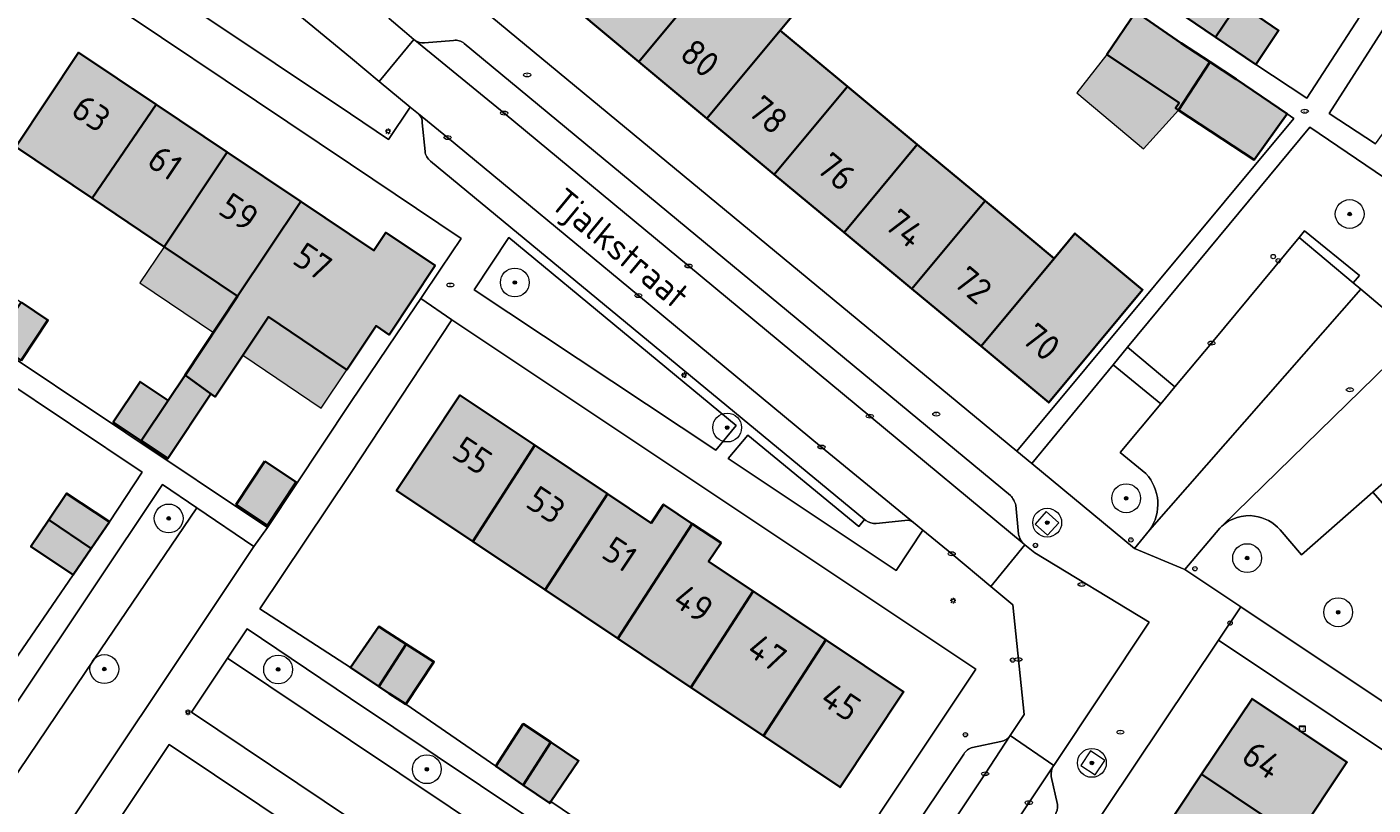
# Model space of a CAD drawing. Header units: metres. Extents: x 125349 to 128236, y 501602 to 503797.
# Tile 465 of 656: x 126978 to 127071, y 502626 to 502680. Entities that reach past the tile are written whole.
import ezdxf
from ezdxf.enums import TextEntityAlignment as Align

# ---------------------------------------------------------------- set-up
doc = ezdxf.new("R2010")
doc.units = ezdxf.units.M
doc.layers.get('0').update_dxf_attribs({"linetype": 'CONTINUOUS'})
for name, color, linetype, lineweight in [('B-WE-GR-BEPLANTING_CULTUUR_BODEMBEDEKKER-GV', 90, 'CONTINUOUS', 18), ('B-WE-GR-BEPLANTING_CULTUUR_HEESTERS-GV', 90, 'CONTINUOUS', 18), ('B-WE-GR-BOOM-S-500', 90, 'CONTINUOUS', 18), ('B-WE-IE-MEUBILAIR-S', 7, 'CONTINUOUS', 18), ('B-WE-IE-MEUBILAIR_WEGMEUBILAIR-GV', 7, 'CONTINUOUS', 18), ('B-WE-OG-BEBOUWING-GV', 7, 'CONTINUOUS', 35), ('B-WE-OG-BEBOUWING-T18', 10, 'CONTINUOUS', 18), ('B-WE-OG-BEBOUWING_OVERBOUWING-GV', 7, 'CONTINUOUS', 18), ('B-WE-OG-TERREIN_BEGROEID-GV', 7, 'CONTINUOUS', 18), ('B-WE-OG-TERREIN_ERF-GV', 7, 'CONTINUOUS', 18), ('B-WE-OG-TOPOGRAFIE-T18', 10, 'CONTINUOUS', 18), ('B-WE-VH-OPENVERHARDING-GV', 90, 'CONTINUOUS', 18), ('B-WE-VH-OPENVERHARDING_BETONSTRAATSTEEN-GV', 90, 'CONTINUOUS', 18)]:
    doc.layers.add(name, color=color, linetype=linetype, lineweight=lineweight)
doc.layers.add('B-WE-OG-BEBOUWING-V', color=7, linetype='CONTINUOUS', lineweight=18, true_color=0xcc646e)
doc.layers.add('B-WE-OG-BEBOUWING_OVERBOUWING-V', color=7, linetype='CONTINUOUS', lineweight=18, true_color=0xcc646e)
doc.styles.add('NLCS-ISO', font='NLCS-ISO.ttf')
doc.styles.add('NLCS-ISO-M1000-T18', font='NLCS-ISO.ttf', dxfattribs={"height": 1.8})

# ---------------------------------------------------------------- blocks, each defined once
blk = doc.blocks.new('SIE-MEUBILAIR_KAST_CAI-SO')
for points in [[(-1, 1), (1, 1), (1, 0.84), (-1, 0.84)], [(-1, 0.76), (1, 0.76), (1, -1), (-1, -1)]]:
    blk.add_lwpolyline(points, close=True)
at = {"style": 'NLCS-ISO'}
blk.add_text('cai', height=0.75, dxfattribs=at).set_placement((0, 0), align=Align.MIDDLE_CENTER)
blk = doc.blocks.new('SIE-MEUBILAIR_PAAL_LICHTMAST-SO')
for points in [[(-0.62, 0), (-1, 0)], [(-0.71, 0.71), (-0.44, 0.44)], [(0, 1), (0, 0.62)], [(0.44, 0.44), (0.71, 0.71)], [(1, 0), (0.62, 0)], [(-0.71, -0.71), (-0.44, -0.44)], [(0, -0.62), (0, -1)], [(0.44, -0.44), (0.71, -0.71)]]:
    blk.add_lwpolyline(points)
blk.add_circle((0, 0), 0.5)
blk = doc.blocks.new('SIE-MEUBILAIR_PAAL_AFSLUITPAAL-SO')
blk.add_circle((0, 0), 0.75)
at = {"style": 'NLCS-ISO'}
blk.add_text('af', height=0.75, dxfattribs=at).set_placement((0, 0.05), align=Align.MIDDLE_CENTER)
blk = doc.blocks.new('SIE-MEUBILAIR_PAAL-SO')
blk.add_circle((0, 0), 0.75)
blk = doc.blocks.new('SIE-MEUBILAIR_PAAL_VERKEERSBORD-SO')
blk.add_circle((0, 0), 0.75)
at = {"style": 'NLCS-ISO'}
blk.add_text('vb', height=0.75, dxfattribs=at).set_placement((0, 0.07), align=Align.MIDDLE_CENTER)
blk = doc.blocks.new('SIE-MEUBILAIR_PUT_KOLK-SO')
blk.add_ellipse((0, 0), major_axis=(1.25, 0), ratio=0.54)
at = {"style": 'NLCS-ISO'}
blk.add_text('klk', height=0.75, dxfattribs=at).set_placement((0.03, 0), align=Align.MIDDLE_CENTER)
blk = doc.blocks.new('SIE-MEUBILAIR_PUT_RIOOLPUT-SO')
blk.add_ellipse((0, 0), major_axis=(1.25, 0), ratio=0.54)
at = {"style": 'NLCS-ISO'}
blk.add_text('ri', height=0.75, dxfattribs=at).set_placement((-0.04, 0.07), align=Align.MIDDLE_CENTER)
blk = doc.blocks.new('SGR-BOOM_01-SO')
at = {"linetype": 'ByBlock', "lineweight": 18}
h = blk.add_hatch(color=0, dxfattribs=at)
h.dxf.hatch_style = 1
edge = h.paths.add_edge_path()
edge.add_arc((0, 0), 0.25, 0, 360)
at = {"color": 0, "linetype": 'ByBlock', "lineweight": 18}
for radius in [2, 0.25]:
    blk.add_circle((0, 0), radius, dxfattribs=at)

msp = doc.modelspace()

# ---------------------------------------------------------------- hatches: boundary and pattern name
at = {"layer": 'B-WE-OG-BEBOUWING-V'}
for points in [[(127025.066, 502683.974), (127020.585, 502687.7), (127015.514, 502681.605), (127019.994, 502677.878)], [(127025.066, 502683.974), (127019.994, 502677.878), (127024.723, 502673.947), (127029.794, 502680.042), (127032.348, 502683.112), (127027.621, 502687.045)], [(127059.986, 502679.58), (127061.579, 502681.936), (127058.786, 502683.824), (127057.193, 502681.469)], [(127062.778, 502677.691), (127064.371, 502680.047), (127061.579, 502681.936), (127059.986, 502679.58)], [(127057.432, 502674.523), (127059.591, 502677.851), (127059.598, 502677.861), (127057.617, 502679.165), (127054.462, 502681.329), (127052.459, 502678.371), (127057.468, 502675.022), (127057.228, 502674.657)], [(127024.723, 502673.947), (127029.391, 502670.065), (127034.463, 502676.16), (127029.794, 502680.042)], [(126982.079, 502668.41), (126986.511, 502674.912), (126981.134, 502678.514), (126976.778, 502671.983)], [(127064.969, 502674.263), (127061.418, 502676.663), (127059.598, 502677.861), (127059.591, 502677.851), (127057.432, 502674.523), (127062.679, 502671.077)], [(127034.463, 502676.16), (127029.391, 502670.065), (127034.235, 502666.036), (127039.306, 502672.132)], [(126987.076, 502665.042), (126991.456, 502671.599), (126986.511, 502674.912), (126982.079, 502668.41)], [(127039.306, 502672.132), (127034.235, 502666.036), (127038.941, 502662.123), (127044.012, 502668.219)], [(126987.076, 502665.042), (126992.174, 502661.606), (126996.564, 502668.178), (126991.456, 502671.599)], [(126988.524, 502656.141), (126990.324, 502654.842), (126990.606, 502654.639), (126994.302, 502660.172), (126999.737, 502656.508), (127001.769, 502659.549), (127002.68, 502658.94), (127005.864, 502663.731), (127002.446, 502666.024), (127001.62, 502664.791), (126996.564, 502668.178), (126992.174, 502661.606)], [(127043.733, 502658.137), (127048.805, 502664.233), (127044.012, 502668.219), (127038.941, 502662.123)], [(127043.733, 502658.137), (127048.426, 502654.235), (127054.931, 502662.065), (127050.244, 502665.963), (127048.805, 502664.233)], [(126977.158, 502661.189), (126975.271, 502658.419), (126977.149, 502657.159), (126979.012, 502659.951)], [(126985.479, 502651.582), (126987.352, 502654.387), (126985.411, 502655.682), (126983.541, 502652.88)], [(126985.479, 502651.582), (126987.324, 502650.347), (126990.324, 502654.842), (126988.524, 502656.141), (126987.352, 502654.387)], [(127008.473, 502644.596), (127012.786, 502651.268), (127007.593, 502654.741), (127003.191, 502648.129)], [(127017.813, 502647.906), (127012.786, 502651.268), (127008.473, 502644.596), (127013.5, 502641.234)], [(126994.069, 502650.162), (126992.081, 502647.161), (126994.242, 502645.714), (126996.229, 502648.716)], [(126983.291, 502645.97), (126980.3, 502647.932), (126979.067, 502646.088), (126982.023, 502644.111)], [(127017.813, 502647.906), (127013.5, 502641.234), (127018.551, 502637.856), (127023.706, 502645.828), (127021.709, 502647.164), (127020.848, 502645.876)], [(126980.775, 502642.282), (126982.023, 502644.111), (126979.067, 502646.088), (126977.834, 502644.243)], [(127023.604, 502634.477), (127027.918, 502641.148), (127024.838, 502643.208), (127025.699, 502644.495), (127023.706, 502645.828), (127018.551, 502637.856)], [(127027.918, 502641.148), (127023.604, 502634.477), (127028.647, 502631.104), (127032.96, 502637.776)], [(127000, 502635.858), (127001.968, 502634.533), (127001.975, 502634.544), (127003.866, 502637.469), (127002.557, 502638.296), (127001.959, 502638.698)], [(127032.96, 502637.776), (127028.647, 502631.104), (127033.959, 502627.551), (127038.362, 502634.164)], [(127003.866, 502637.469), (127001.975, 502634.544), (127001.968, 502634.533), (127002.689, 502634.047), (127003.828, 502633.313), (127005.784, 502636.259)], [(127059.031, 502628.461), (127065.609, 502624.043), (127069.109, 502629.281), (127062.525, 502633.691)], [(127010.072, 502629.001), (127011.983, 502627.696), (127013.903, 502630.667), (127011.978, 502631.947)], [(127013.895, 502626.555), (127015.824, 502629.389), (127013.903, 502630.667), (127011.983, 502627.696), (127013.818, 502626.443)], [(127062.214, 502618.962), (127063.82, 502617.883), (127067.214, 502622.964), (127065.609, 502624.043), (127059.031, 502628.461), (127055.636, 502623.38)]]:
    msp.add_hatch(color=256, dxfattribs=at).paths.add_polyline_path(points)
at = {"layer": 'B-WE-OG-BEBOUWING_OVERBOUWING-V'}
for points in [[(127057.432, 502674.523), (127057.228, 502674.657), (127057.468, 502675.022), (127052.459, 502678.371), (127050.375, 502675.715), (127054.997, 502671.831)], [(126987.076, 502665.042), (126985.382, 502662.528), (126990.49, 502659.085), (126992.174, 502661.606)], [(126999.737, 502656.508), (126994.302, 502660.172), (126992.525, 502657.511), (126997.959, 502653.847)]]:
    msp.add_hatch(color=256, dxfattribs=at).paths.add_polyline_path(points)

# ---------------------------------------------------------------- linework, layer by layer
at = {"layer": 'B-WE-GR-BEPLANTING_CULTUUR_BODEMBEDEKKER-GV', "flags": 128}
for points in [[(126987.504, 502688.493), (126984.396, 502684.719), (127000, 502674.259), (127002.639, 502672.49), (127004.148, 502674.731), (127001.989, 502676.517), (127000, 502678.161)], [(127026.751, 502652.642), (127010.975, 502665.681), (127008.57, 502662.056), (127025.346, 502650.922)]]:
    msp.add_lwpolyline(points, close=True, dxfattribs=at)
for points in [[(127035.657, 502646.126), (127035.244, 502645.626), (127027.553, 502651.982), (127026.195, 502650.347), (127037.845, 502642.573), (127039.705, 502645.385), (127039.054, 502645.921)], [(127035.735, 502646.062), (127035.657, 502646.126)], [(127038.454, 502646.061), (127036.455, 502645.84)]]:
    msp.add_lwpolyline(points, dxfattribs=at)
at = {"layer": 'B-WE-GR-BEPLANTING_CULTUUR_BODEMBEDEKKER-GV'}
for points in [[(127036.455, 502645.84, -0.163739), (127035.735, 502646.062)], [(127039.054, 502645.921, 0.183456), (127038.454, 502646.061)]]:
    msp.add_lwpolyline(points, format="xyb", dxfattribs=at)
at = {"layer": 'B-WE-GR-BEPLANTING_CULTUUR_HEESTERS-GV', "flags": 128}
for points in [[(127082.136, 502662.738), (127066.528, 502673.338), (127053.895, 502658.083), (127057.181, 502655.323), (127059.713, 502658.357), (127065.791, 502665.689), (127066.17, 502666.147), (127069.969, 502663.051), (127069.544, 502662.531), (127070.064, 502662.093), (127073.936, 502658.834), (127077.602, 502655.749), (127078.433, 502657.054)], [(126974.376, 502624.846), (126982.231, 502636.435), (126989.349, 502646.935), (126986.971, 502648.553), (126972.12, 502626.359)], [(127029.104, 502614.595), (127021.252, 502619.744), (127021.113, 502619.574), (127000, 502633.716), (126992.838, 502638.531), (126991.472, 502636.492), (127000, 502630.788), (127027.589, 502612.334)]]:
    msp.add_lwpolyline(points, close=True, dxfattribs=at)
for points in [[(127052.892, 502656.845), (127047.248, 502650.017), (127054.38, 502644.114), (127055.423, 502645.386)], [(127055.163, 502649.316), (127053.391, 502650.781), (127056.201, 502654.149), (127052.892, 502656.845)], [(127060.285, 502645.521), (127057.859, 502642.651), (127061.754, 502640.065), (127081.915, 502626.616), (127083.054, 502628.301), (127088.686, 502636.639), (127082.66, 502640.804), (127079.553, 502638.153), (127070.912, 502648.014)], [(127070.912, 502648.014), (127065.956, 502643.681), (127064.467, 502645.398)]]:
    msp.add_lwpolyline(points, dxfattribs=at)
at = {"layer": 'B-WE-GR-BEPLANTING_CULTUUR_HEESTERS-GV'}
for points in [[(127055.423, 502645.386, 0.35369), (127055.163, 502649.316)], [(127062.705, 502646.364, 0.22202), (127060.422, 502645.655)], [(127064.467, 502645.398, 0.18397), (127062.705, 502646.364)], [(127060.422, 502645.655, 0.018407), (127060.285, 502645.521)]]:
    msp.add_lwpolyline(points, format="xyb", dxfattribs=at)
at = {"layer": 'B-WE-IE-MEUBILAIR_WEGMEUBILAIR-GV', "flags": 128}
for points in [[(127048.35, 502645.027), (127049.123, 502645.902), (127048.248, 502646.675), (127047.475, 502645.8)], [(127051.314, 502630.067), (127050.648, 502629.066), (127051.649, 502628.4), (127052.315, 502629.401)]]:
    msp.add_lwpolyline(points, close=True, dxfattribs=at)
at = {"layer": 'B-WE-OG-BEBOUWING-GV', "flags": 128}
for points in [[(127025.066, 502683.974), (127020.585, 502687.7), (127015.514, 502681.605), (127019.994, 502677.878)], [(127025.066, 502683.974), (127019.994, 502677.878), (127024.723, 502673.947), (127029.794, 502680.042), (127032.348, 502683.112), (127027.621, 502687.045)], [(127059.986, 502679.58), (127061.579, 502681.936), (127058.786, 502683.824), (127057.193, 502681.469)], [(127062.778, 502677.691), (127064.371, 502680.047), (127061.579, 502681.936), (127059.986, 502679.58)], [(127057.432, 502674.523), (127059.591, 502677.851), (127059.598, 502677.861), (127057.617, 502679.165), (127054.462, 502681.329), (127052.459, 502678.371), (127057.468, 502675.022), (127057.228, 502674.657)], [(127024.723, 502673.947), (127029.391, 502670.065), (127034.463, 502676.16), (127029.794, 502680.042)], [(126982.079, 502668.41), (126986.511, 502674.912), (126981.134, 502678.514), (126976.778, 502671.983)], [(127064.969, 502674.263), (127061.418, 502676.663), (127059.598, 502677.861), (127059.591, 502677.851), (127057.432, 502674.523), (127062.679, 502671.077)], [(127034.463, 502676.16), (127029.391, 502670.065), (127034.235, 502666.036), (127039.306, 502672.132)], [(126987.076, 502665.042), (126991.456, 502671.599), (126986.511, 502674.912), (126982.079, 502668.41)], [(127039.306, 502672.132), (127034.235, 502666.036), (127038.941, 502662.123), (127044.012, 502668.219)], [(126987.076, 502665.042), (126992.174, 502661.606), (126996.564, 502668.178), (126991.456, 502671.599)], [(126988.524, 502656.141), (126990.324, 502654.842), (126990.606, 502654.639), (126994.302, 502660.172), (126999.737, 502656.508), (127001.769, 502659.549), (127002.68, 502658.94), (127005.864, 502663.731), (127002.446, 502666.024), (127001.62, 502664.791), (126996.564, 502668.178), (126992.174, 502661.606)], [(127043.733, 502658.137), (127048.805, 502664.233), (127044.012, 502668.219), (127038.941, 502662.123)], [(127043.733, 502658.137), (127048.426, 502654.235), (127054.931, 502662.065), (127050.244, 502665.963), (127048.805, 502664.233)], [(126977.158, 502661.189), (126975.271, 502658.419), (126977.149, 502657.159), (126979.012, 502659.951)], [(126985.479, 502651.582), (126987.352, 502654.387), (126985.411, 502655.682), (126983.541, 502652.88)], [(126985.479, 502651.582), (126987.324, 502650.347), (126990.324, 502654.842), (126988.524, 502656.141), (126987.352, 502654.387)], [(127008.473, 502644.596), (127012.786, 502651.268), (127007.593, 502654.741), (127003.191, 502648.129)], [(127017.813, 502647.906), (127012.786, 502651.268), (127008.473, 502644.596), (127013.5, 502641.234)], [(126994.069, 502650.162), (126992.081, 502647.161), (126994.242, 502645.714), (126996.229, 502648.716)], [(126983.291, 502645.97), (126980.3, 502647.932), (126979.067, 502646.088), (126982.023, 502644.111)], [(127017.813, 502647.906), (127013.5, 502641.234), (127018.551, 502637.856), (127023.706, 502645.828), (127021.709, 502647.164), (127020.848, 502645.876)], [(126980.775, 502642.282), (126982.023, 502644.111), (126979.067, 502646.088), (126977.834, 502644.243)], [(127023.604, 502634.477), (127027.918, 502641.148), (127024.838, 502643.208), (127025.699, 502644.495), (127023.706, 502645.828), (127018.551, 502637.856)], [(127027.918, 502641.148), (127023.604, 502634.477), (127028.647, 502631.104), (127032.96, 502637.776)], [(127000, 502635.858), (127001.968, 502634.533), (127001.975, 502634.544), (127003.866, 502637.469), (127002.557, 502638.296), (127001.959, 502638.698)], [(127032.96, 502637.776), (127028.647, 502631.104), (127033.959, 502627.551), (127038.362, 502634.164)], [(127003.866, 502637.469), (127001.975, 502634.544), (127001.968, 502634.533), (127002.689, 502634.047), (127003.828, 502633.313), (127005.784, 502636.259)], [(127059.031, 502628.461), (127065.609, 502624.043), (127069.109, 502629.281), (127062.525, 502633.691)], [(127010.072, 502629.001), (127011.983, 502627.696), (127013.903, 502630.667), (127011.978, 502631.947)], [(127013.895, 502626.555), (127015.824, 502629.389), (127013.903, 502630.667), (127011.983, 502627.696), (127013.818, 502626.443)], [(127062.214, 502618.962), (127063.82, 502617.883), (127067.214, 502622.964), (127065.609, 502624.043), (127059.031, 502628.461), (127055.636, 502623.38)]]:
    msp.add_lwpolyline(points, close=True, dxfattribs=at)
at = {"layer": 'B-WE-OG-BEBOUWING_OVERBOUWING-GV', "flags": 128}
for points in [[(127057.432, 502674.523), (127057.228, 502674.657), (127057.468, 502675.022), (127052.459, 502678.371), (127050.375, 502675.715), (127054.997, 502671.831)], [(126987.076, 502665.042), (126985.382, 502662.528), (126990.49, 502659.085), (126992.174, 502661.606)], [(126999.737, 502656.508), (126994.302, 502660.172), (126992.525, 502657.511), (126997.959, 502653.847)]]:
    msp.add_lwpolyline(points, close=True, dxfattribs=at)
at = {"layer": 'B-WE-OG-TERREIN_BEGROEID-GV', "flags": 128}
for points in [[(126993.29, 502644.254), (126989.349, 502646.935), (126982.231, 502636.435), (126974.376, 502624.846), (126977.545, 502620.637)], [(127027.589, 502612.334), (127000, 502630.788), (126991.472, 502636.492), (126988.974, 502632.762), (127000, 502625.365), (127025.057, 502608.554)]]:
    msp.add_lwpolyline(points, close=True, dxfattribs=at)
at = {"layer": 'B-WE-OG-TERREIN_ERF-GV', "flags": 128}
for points in [[(127037.137, 502723.605), (127023.853, 502703.787), (127026.531, 502701.931), (127028.127, 502704.284), (127030.946, 502702.372), (127033.764, 502700.46), (127032.167, 502698.107), (127036.746, 502695.11), (127038.268, 502697.421), (127041.095, 502695.56), (127043.922, 502693.698), (127042.4, 502691.386), (127047.081, 502688.225), (127048.684, 502690.591), (127051.484, 502688.695), (127054.284, 502686.798), (127052.681, 502684.432), (127057.193, 502681.469), (127058.786, 502683.824), (127061.579, 502681.936), (127064.371, 502680.047), (127062.778, 502677.691), (127066.326, 502675.339), (127079.31, 502695.407)], [(127086.987, 502661.54), (127091.489, 502658.54), (127093.088, 502660.792), (127095.865, 502658.892), (127098.641, 502656.992), (127097.142, 502654.69), (127099.894, 502652.89), (127113.178, 502672.758), (127080.761, 502694.407), (127067.877, 502674.289), (127071.078, 502672.189), (127072.727, 502674.441), (127075.429, 502672.591), (127078.13, 502670.741), (127076.631, 502668.389), (127081.284, 502665.289), (127082.882, 502667.592), (127085.659, 502665.717), (127088.435, 502663.842)], [(127019.994, 502677.878), (127015.514, 502681.605), (127010.583, 502685.705), (127016.966, 502693.398), (127021.908, 502689.289), (127020.585, 502687.7), (127025.066, 502683.974), (127027.621, 502687.045), (127032.348, 502683.112), (127029.794, 502680.042), (127034.463, 502676.16), (127039.306, 502672.132), (127044.012, 502668.219), (127048.805, 502664.233), (127050.244, 502665.963), (127054.931, 502662.065), (127048.426, 502654.235), (127043.733, 502658.137), (127038.941, 502662.123), (127034.235, 502666.036), (127029.391, 502670.065), (127024.723, 502673.947)], [(126964.739, 502665.259), (126994.239, 502645.576), (127000, 502654.239), (127003.215, 502658.994), (127004.874, 502661.449), (127006.244, 502663.476), (127007.684, 502665.606), (127000, 502670.764), (126978.195, 502685.401)], [(126990.324, 502654.842), (126987.324, 502650.347), (126985.479, 502651.582), (126983.541, 502652.88), (126985.411, 502655.682), (126987.352, 502654.387), (126988.524, 502656.141), (126992.174, 502661.606), (126987.076, 502665.042), (126982.079, 502668.41), (126976.778, 502671.983), (126981.134, 502678.514), (126986.511, 502674.912), (126991.456, 502671.599), (126996.564, 502668.178), (127001.62, 502664.791), (127002.446, 502666.024), (127005.864, 502663.731), (127002.68, 502658.94), (127001.769, 502659.549), (126999.737, 502656.508), (126994.302, 502660.172), (126990.606, 502654.639)], [(126977.158, 502661.189), (126979.012, 502659.951), (126977.149, 502657.159), (126975.271, 502658.419), (126973.367, 502659.697), (126975.224, 502662.479)], [(127017.813, 502647.906), (127020.848, 502645.876), (127021.709, 502647.164), (127023.706, 502645.828), (127025.699, 502644.495), (127024.838, 502643.208), (127027.918, 502641.148), (127032.96, 502637.776), (127038.362, 502634.164), (127033.959, 502627.551), (127028.647, 502631.104), (127023.604, 502634.477), (127018.551, 502637.856), (127013.5, 502641.234), (127008.473, 502644.596), (127003.191, 502648.129), (127007.593, 502654.741), (127012.786, 502651.268)], [(126994.069, 502650.162), (126996.229, 502648.716), (126994.242, 502645.714), (126992.081, 502647.161)], [(127059.031, 502628.461), (127062.525, 502633.691), (127069.109, 502629.281), (127065.609, 502624.043), (127067.214, 502622.964), (127063.82, 502617.883), (127062.214, 502618.962), (127060.26, 502616.037), (127061.599, 502615.143), (127060.177, 502612.994), (127058.831, 502613.898), (127055.447, 502608.832), (127052.037, 502603.729), (127048.674, 502598.695), (127045.313, 502593.664), (127041.762, 502588.349), (127035.178, 502592.759), (127038.735, 502598.083), (127042.096, 502603.114), (127045.462, 502608.152), (127048.862, 502613.24), (127052.253, 502618.317), (127055.636, 502623.38)]]:
    msp.add_lwpolyline(points, close=True, dxfattribs=at)
for points in [[(127079.31, 502695.407), (127066.326, 502675.339), (127062.778, 502677.691), (127059.986, 502679.58), (127057.193, 502681.469)], [(127071.078, 502672.189), (127067.877, 502674.289), (127080.761, 502694.407)], [(127006.872, 502683.423), (127046.212, 502650.861), (127065.427, 502673.937), (127064.969, 502674.263), (127062.679, 502671.077), (127057.432, 502674.523), (127057.228, 502674.657), (127057.468, 502675.022), (127052.459, 502678.371), (127054.462, 502681.329)], [(127054.462, 502681.329), (127057.617, 502679.165), (127059.598, 502677.861), (127061.418, 502676.663), (127064.969, 502674.263), (127065.427, 502673.937), (127046.212, 502650.861), (127047.248, 502650.017), (127052.892, 502656.845), (127053.895, 502658.083), (127066.528, 502673.338), (127082.136, 502662.738)], [(127030.088, 502615.789), (127043.363, 502635.738), (127007.039, 502659.972), (127000, 502649.305), (126993.714, 502639.931), (127000, 502635.858), (127001.959, 502638.698), (127002.557, 502638.296), (127003.866, 502637.469), (127005.784, 502636.259), (127003.828, 502633.313), (127010.072, 502629.001), (127011.978, 502631.947), (127013.903, 502630.667), (127015.824, 502629.389), (127013.895, 502626.555), (127017.955, 502623.813)], [(126976.398, 502635.902), (126980.775, 502642.282), (126977.834, 502644.243), (126979.067, 502646.088), (126980.3, 502647.932), (126983.291, 502645.97), (126985.556, 502649.41), (126975.578, 502656.063)], [(127080.367, 502624.264), (127060.206, 502637.763), (127031.045, 502594.189)], [(127000, 502622.094), (126987.424, 502630.51), (126973.146, 502609.095)]]:
    msp.add_lwpolyline(points, dxfattribs=at)
at = {"layer": 'B-WE-VH-OPENVERHARDING-GV', "flags": 128}
for points in [[(126983.871, 502699.748), (126982.959, 502704.136), (126982.173, 502702.939), (126975.415, 502692.646), (126981.185, 502693.783), (126981.693, 502693.34), (126981.774, 502693.269), (126987.504, 502688.493), (127000, 502678.161), (127001.989, 502676.517), (127004.402, 502679.427), (127003.735, 502679.98), (127002.677, 502680.869), (127002.616, 502681.714), (126987.62, 502694.209), (126986.017, 502695.551), (126984.475, 502696.842)], [(127044.41, 502641.481), (127046.768, 502644.372), (127046.719, 502644.412), (127036.016, 502653.292), (127023.451, 502663.71), (127010.654, 502674.316), (127004.468, 502679.373), (127004.402, 502679.427), (127001.989, 502676.517), (127004.148, 502674.731), (127004.723, 502674.256), (127006.732, 502672.618), (127019.963, 502661.656), (127032.673, 502651.148), (127039.054, 502645.921), (127039.705, 502645.385), (127041.696, 502643.745)], [(127026.751, 502652.642), (127025.346, 502650.922), (127008.57, 502662.056), (127010.975, 502665.681)], [(127065.791, 502665.689), (127069.544, 502662.531), (127069.969, 502663.051), (127066.17, 502666.147)], [(127044.41, 502641.481), (127045.939, 502640.206), (127046.714, 502632.586), (127045.756, 502631.132), (127048.778, 502629.066), (127055.396, 502638.99), (127047.47, 502643.801), (127046.768, 502644.372)], [(127018.889, 502590.912), (127021.93, 502588.876), (127022.488, 502589.711), (127031.802, 502603.642), (127040.977, 502617.365), (127047.043, 502626.478), (127048.761, 502629.04), (127048.778, 502629.066), (127045.756, 502631.132), (127044.013, 502628.479), (127037.94, 502619.379), (127028.75, 502605.666), (127019.529, 502591.865)]]:
    msp.add_lwpolyline(points, close=True, dxfattribs=at)
for points in [[(127004.723, 502674.256), (127004.148, 502674.731), (127002.639, 502672.49), (127000, 502674.259), (126984.396, 502684.719), (126987.504, 502688.493), (126981.774, 502693.269), (126981.693, 502693.34), (126977.878, 502688.711), (126978.195, 502685.401), (127000, 502670.764), (127007.684, 502665.606), (127006.244, 502663.476)], [(127031.045, 502594.189), (127060.206, 502637.763), (127061.754, 502640.065), (127057.859, 502642.651), (127054.38, 502644.114), (127047.248, 502650.017), (127046.212, 502650.861), (127006.872, 502683.423)], [(127002.677, 502680.869), (127003.735, 502679.98), (127004.402, 502679.427), (127004.468, 502679.373)], [(127005.135, 502679.192), (127007.148, 502679.351)], [(127007.889, 502679.148), (127045.767, 502647.794)], [(127005.169, 502671.657), (127004.975, 502673.642)], [(127035.657, 502646.126), (127005.553, 502670.988)], [(126972.12, 502626.359), (126986.971, 502648.553), (126989.349, 502646.935), (126993.29, 502644.254), (126994.239, 502645.576), (126964.739, 502665.259)], [(127006.244, 502663.476), (127004.874, 502661.449), (127007.039, 502659.972), (127043.363, 502635.738), (127030.088, 502615.789), (127029.104, 502614.595), (127027.589, 502612.334), (127025.057, 502608.554), (127023.544, 502606.462), (127010.957, 502587.517), (127014.489, 502585.178)], [(126975.578, 502656.063), (126985.556, 502649.41), (126983.291, 502645.97), (126982.023, 502644.111), (126980.775, 502642.282), (126976.398, 502635.902)], [(127045.756, 502631.132), (127046.714, 502632.586), (127045.939, 502640.206), (127044.41, 502641.481), (127041.696, 502643.745), (127039.705, 502645.385), (127037.845, 502642.573), (127026.195, 502650.347), (127027.553, 502651.982), (127035.244, 502645.626), (127035.657, 502646.126)], [(127046.136, 502647.106), (127046.34, 502645.102)], [(127046.719, 502644.412), (127046.768, 502644.372), (127047.47, 502643.801), (127055.396, 502638.99), (127048.778, 502629.066), (127048.761, 502629.04)], [(127043.15, 502630.303), (127045.106, 502630.723)], [(127032.859, 502615.434), (127042.528, 502629.844)], [(127048.601, 502628.291), (127049.024, 502626.343)]]:
    msp.add_lwpolyline(points, dxfattribs=at)
at = {"layer": 'B-WE-VH-OPENVERHARDING-GV'}
for points in [[(127004.468, 502679.373, 0.190608), (127005.135, 502679.192)], [(127007.148, 502679.351, -0.233333), (127007.889, 502679.148)], [(127004.975, 502673.642, 0.214883), (127004.723, 502674.256)], [(127005.553, 502670.988, -0.206142), (127005.169, 502671.657)], [(127045.767, 502647.794, -0.129522), (127046.136, 502647.106)], [(127046.34, 502645.102, 0.163726), (127046.719, 502644.412)], [(127045.106, 502630.723, 0.191854), (127045.756, 502631.132)], [(127042.528, 502629.844, -0.213714), (127043.15, 502630.303)], [(127048.761, 502629.04, 0.184115), (127048.601, 502628.291)], [(127049.024, 502626.343, -0.178081), (127048.865, 502625.619)]]:
    msp.add_lwpolyline(points, format="xyb", dxfattribs=at)
at = {"layer": 'B-WE-VH-OPENVERHARDING_BETONSTRAATSTEEN-GV', "flags": 128}
for points in [[(127004.468, 502679.373), (127010.654, 502674.316), (127023.451, 502663.71), (127036.016, 502653.292), (127046.719, 502644.412)], [(127007.148, 502679.351), (127005.135, 502679.192)], [(127045.767, 502647.794), (127007.889, 502679.148)], [(127039.054, 502645.921), (127032.673, 502651.148), (127019.963, 502661.656), (127006.732, 502672.618), (127004.723, 502674.256)], [(127004.975, 502673.642), (127005.169, 502671.657)], [(127005.553, 502670.988), (127035.657, 502646.126)], [(127055.423, 502645.386), (127070.064, 502662.093), (127069.544, 502662.531), (127065.791, 502665.689), (127059.713, 502658.357), (127057.181, 502655.323), (127056.201, 502654.149)], [(127060.422, 502645.655), (127073.936, 502658.834), (127070.064, 502662.093), (127055.423, 502645.386), (127054.38, 502644.114), (127057.859, 502642.651)], [(127017.955, 502623.813), (127013.895, 502626.555), (127013.818, 502626.443), (127011.983, 502627.696), (127010.072, 502629.001), (127003.828, 502633.313), (127002.689, 502634.047), (127001.968, 502634.533), (127000, 502635.858), (126993.714, 502639.931), (127000, 502649.305), (127007.039, 502659.972), (127004.874, 502661.449), (127003.215, 502658.994), (127000, 502654.239), (126994.239, 502645.576), (126993.29, 502644.254), (126977.545, 502620.637)], [(127070.912, 502648.014), (127078.701, 502654.824), (127078.261, 502655.194), (127077.602, 502655.749), (127073.936, 502658.834), (127060.422, 502645.655)], [(127056.201, 502654.149), (127053.391, 502650.781), (127055.163, 502649.316)], [(127064.467, 502645.398), (127065.956, 502643.681), (127070.912, 502648.014)], [(127046.34, 502645.102), (127046.136, 502647.106)], [(127035.657, 502646.126), (127035.735, 502646.062)], [(127036.455, 502645.84), (127038.454, 502646.061)], [(127057.859, 502642.651), (127060.285, 502645.521)], [(127000, 502625.365), (126988.974, 502632.762), (126991.472, 502636.492), (126992.838, 502638.531), (127000, 502633.716), (127021.113, 502619.574)], [(127014.879, 502584.939), (127017.354, 502588.625), (127018.889, 502590.912), (127019.529, 502591.865), (127028.75, 502605.666), (127037.94, 502619.379), (127044.013, 502628.479), (127045.756, 502631.132)], [(126973.146, 502609.095), (126987.424, 502630.51), (127000, 502622.094)], [(127045.106, 502630.723), (127043.15, 502630.303)], [(127042.528, 502629.844), (127032.859, 502615.434)], [(127048.761, 502629.04), (127047.043, 502626.478), (127040.977, 502617.365), (127031.802, 502603.642), (127022.488, 502589.711), (127021.93, 502588.876), (127020.4, 502586.586), (127017.929, 502582.888), (127019.551, 502581.731)], [(127049.024, 502626.343), (127048.601, 502628.291)]]:
    msp.add_lwpolyline(points, dxfattribs=at)
at = {"layer": 'B-WE-VH-OPENVERHARDING_BETONSTRAATSTEEN-GV'}
for points in [[(127005.135, 502679.192, -0.190608), (127004.468, 502679.373)], [(127007.889, 502679.148, 0.233333), (127007.148, 502679.351)], [(127004.723, 502674.256, -0.214883), (127004.975, 502673.642)], [(127005.169, 502671.657, 0.206142), (127005.553, 502670.988)], [(127055.163, 502649.316, -0.35369), (127055.423, 502645.386)], [(127046.136, 502647.106, 0.129522), (127045.767, 502647.794)], [(127035.735, 502646.062, 0.163739), (127036.455, 502645.84)], [(127038.454, 502646.061, -0.183456), (127039.054, 502645.921)], [(127060.422, 502645.655, -0.22202), (127062.705, 502646.364)], [(127062.705, 502646.364, -0.18397), (127064.467, 502645.398)], [(127046.719, 502644.412, -0.163726), (127046.34, 502645.102)], [(127060.285, 502645.521, -0.018407), (127060.422, 502645.655)], [(127045.756, 502631.132, -0.191854), (127045.106, 502630.723)], [(127043.15, 502630.303, 0.213714), (127042.528, 502629.844)], [(127048.601, 502628.291, -0.184115), (127048.761, 502629.04)], [(127048.865, 502625.619, 0.178081), (127049.024, 502626.343)]]:
    msp.add_lwpolyline(points, format="xyb", dxfattribs=at)
at = {"layer": 'B-WE-VH-OPENVERHARDING_BETONSTRAATSTEEN-GV', "flags": 128}
for points in [[(127052.892, 502656.845), (127056.201, 502654.149), (127057.181, 502655.323), (127053.895, 502658.083)], [(127089.979, 502638.553), (127084.527, 502642.469), (127089.387, 502646.691), (127080.75, 502656.557), (127078.701, 502654.824), (127070.912, 502648.014), (127079.553, 502638.153), (127082.66, 502640.804), (127088.686, 502636.639)], [(127081.915, 502626.616), (127061.754, 502640.065), (127060.206, 502637.763), (127080.367, 502624.264), (127081.642, 502623.372), (127101.56, 502609.884), (127103.276, 502612.318), (127083.366, 502625.516)]]:
    msp.add_lwpolyline(points, close=True, dxfattribs=at)

# ---------------------------------------------------------------- block references
at = {"layer": 'B-WE-GR-BOOM-S-500', "xscale": 0.5, "yscale": 0.5, "zscale": 0.5}
for p in [(127069.297, 502667.313), (127011.395, 502662.563), (127026.125, 502652.5), (127053.797, 502647.594), (126987.39, 502646.197), (127048.32, 502645.904), (127062.183, 502643.444), (127068.5, 502639.688), (126982.926, 502635.747), (126994.98, 502635.719), (127051.419, 502629.237), (127005.293, 502628.799)]:
    msp.add_blockref('SGR-BOOM_01-SO', p, dxfattribs=at)
at = {"layer": 'B-WE-IE-MEUBILAIR-S', "xscale": 0.2, "yscale": 0.2, "zscale": 0.2}
for name, p in [('SIE-MEUBILAIR_PUT_RIOOLPUT-SO', (127012.25, 502676.961)), ('SIE-MEUBILAIR_PUT_KOLK-SO', (127010.654, 502674.316)), ('SIE-MEUBILAIR_PUT_KOLK-SO', (127066.181, 502674.444)), ('SIE-MEUBILAIR_PAAL_LICHTMAST-SO', (127002.604, 502673.05)), ('SIE-MEUBILAIR_PUT_KOLK-SO', (127006.732, 502672.618)), ('SIE-MEUBILAIR_PUT_KOLK-SO', (127023.451, 502663.71)), ('SIE-MEUBILAIR_PAAL-SO', (127063.992, 502664.365)), ('SIE-MEUBILAIR_PAAL_VERKEERSBORD-SO', (127064.349, 502664.069)), ('SIE-MEUBILAIR_PUT_RIOOLPUT-SO', (127006.923, 502662.392)), ('SIE-MEUBILAIR_PUT_KOLK-SO', (127019.963, 502661.656)), ('SIE-MEUBILAIR_PUT_KOLK-SO', (127059.713, 502658.357)), ('SIE-MEUBILAIR_PAAL_LICHTMAST-SO', (127023.134, 502656.139)), ('SIE-MEUBILAIR_PUT_RIOOLPUT-SO', (127069.312, 502655.122)), ('SIE-MEUBILAIR_PUT_RIOOLPUT-SO', (127040.626, 502653.432)), ('SIE-MEUBILAIR_PUT_KOLK-SO', (127036.016, 502653.292)), ('SIE-MEUBILAIR_PUT_KOLK-SO', (127032.673, 502651.148)), ('SIE-MEUBILAIR_PAAL_AFSLUITPAAL-SO', (127047.506, 502644.325)), ('SIE-MEUBILAIR_PAAL_AFSLUITPAAL-SO', (127054.12, 502644.708)), ('SIE-MEUBILAIR_PUT_KOLK-SO', (127041.696, 502643.745)), ('SIE-MEUBILAIR_PAAL_AFSLUITPAAL-SO', (127058.568, 502642.706)), ('SIE-MEUBILAIR_PUT_KOLK-SO', (127050.708, 502641.613)), ('SIE-MEUBILAIR_PAAL_LICHTMAST-SO', (127041.794, 502640.492)), ('SIE-MEUBILAIR_PAAL_AFSLUITPAAL-SO', (127061.007, 502638.935)), ('SIE-MEUBILAIR_PAAL_AFSLUITPAAL-SO', (127045.917, 502636.374)), ('SIE-MEUBILAIR_PUT_KOLK-SO', (127046.324, 502636.409)), ('SIE-MEUBILAIR_PAAL_LICHTMAST-SO', (126988.728, 502632.75)), ('SIE-MEUBILAIR_PAAL_VERKEERSBORD-SO', (127042.646, 502631.195)), ('SIE-MEUBILAIR_PUT_RIOOLPUT-SO', (127053.392, 502631.369)), ('SIE-MEUBILAIR_KAST_CAI-SO', (127066.014, 502631.61)), ('SIE-MEUBILAIR_PUT_KOLK-SO', (127044.013, 502628.479)), ('SIE-MEUBILAIR_PUT_KOLK-SO', (127047.043, 502626.478))]:
    msp.add_blockref(name, p, dxfattribs=at)

# ---------------------------------------------------------------- texts
at = {"layer": 'B-WE-OG-BEBOUWING-T18', "style": 'NLCS-ISO-M1000-T18'}
for s, rotation, p in [('80', 320.2, (127024.237, 502678.131)), ('78', 320.2, (127028.971, 502674.193)), ('63', 326.2, (126982.025, 502674.306)), ('61', 326.1, (126987.146, 502670.875)), ('76', 320.2, (127033.706, 502670.254)), ('59', 326.2, (126992.268, 502667.444)), ('74', 320.2, (127038.44, 502666.316)), ('57', 326.1, (126997.389, 502664.013)), ('72', 320.2, (127043.174, 502662.377)), ('70', 320.2, (127047.908, 502658.439)), ('55', 326.2, (127008.455, 502650.553)), ('53', 326.2, (127013.567, 502647.135)), ('51', 326.2, (127018.679, 502643.716)), ('49', 326.2, (127023.791, 502640.298)), ('47', 326.2, (127028.903, 502636.88)), ('45', 326.2, (127034.014, 502633.461)), ('64', 326.1, (127063.223, 502629.436))]:
    msp.add_text(s, height=1.8, rotation=rotation, dxfattribs=at).set_placement(p, align=Align.MIDDLE)
at = {"layer": 'B-WE-OG-TOPOGRAFIE-T18', "style": 'NLCS-ISO-M1000-T18'}
msp.add_text('Tjalkstraat', height=1.8, rotation=320.4, dxfattribs=at).set_placement((127018.538, 502664.726), align=Align.MIDDLE)

doc.saveas('drawing.dxf')
